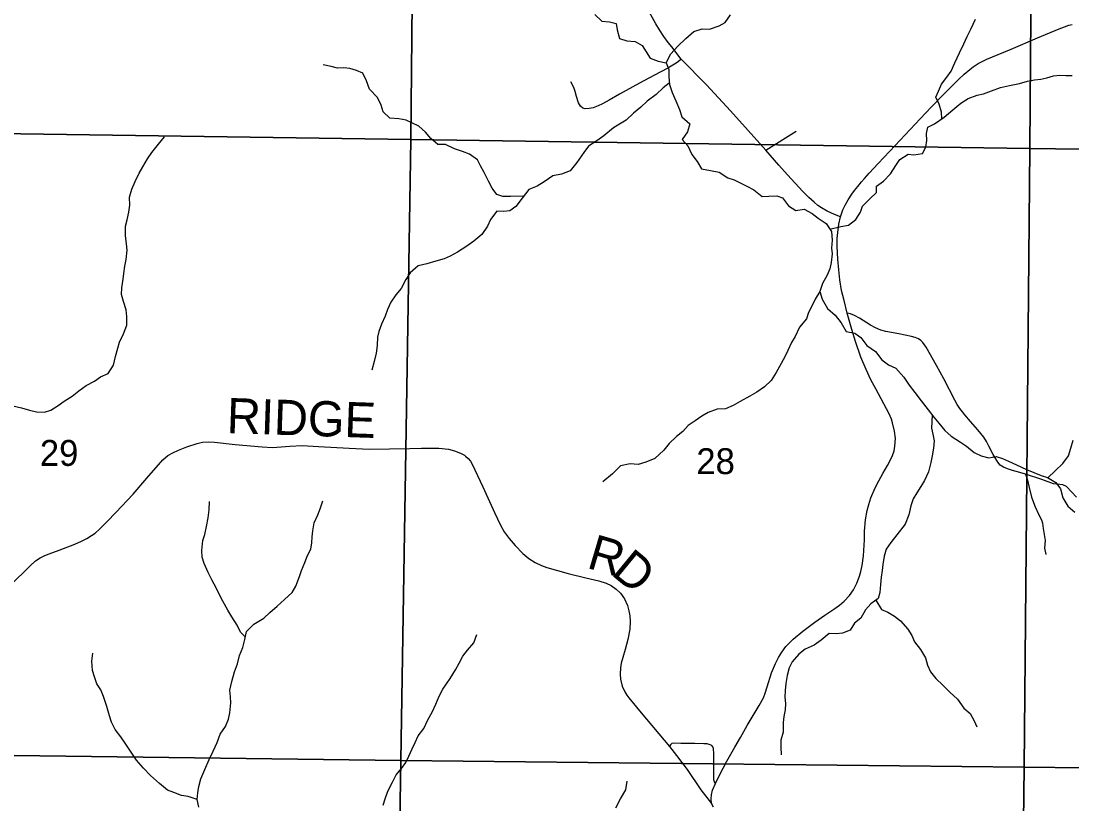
# Model space of a CAD drawing. Extents: x 0 to 191, y 0 to 55.
# Drawn here: x 144.211 to 145.059, y 21.314 to 21.946 of the extents above; entities that cross this region are included whole.
import ezdxf

# ---------------------------------------------------------------- set-up
doc = ezdxf.new("R2010")
doc.units = 0
for name, color, linetype in [('GM_X_Corporation', 7, 'Continuous'), ('GM_X_County_Road', 7, 'Continuous'), ('GM_X_County_Road_Text', 7, 'Continuous'), ('GM_X_Minor_River', 7, 'Continuous'), ('GM_X_Section_Text', 7, 'Continuous'), ('GM_X_State_Route', 7, 'Continuous'), ('GM_X_Township_Road', 7, 'Continuous')]:
    doc.layers.add(name, color=color, linetype=linetype)

msp = doc.modelspace()

# ---------------------------------------------------------------- linework, layer by layer
at = {"layer": 'GM_X_Corporation'}
for points in [[(144.53007, 22.3498), (144.52512, 21.85042), (144.02463, 21.85779), (144.03127, 22.35852)], [(144.53007, 22.3498), (145.02884, 22.34411), (145.02504, 21.84324), (144.52512, 21.85042)], [(145.02884, 22.34411), (145.52915, 22.33635), (145.52496, 21.8368), (145.02504, 21.84324)], [(144.02463, 21.85779), (144.52512, 21.85042), (144.51719, 21.34898), (144.01747, 21.3556)], [(145.02504, 21.84324), (145.0205, 21.34372), (144.51719, 21.34898), (144.52512, 21.85042)], [(145.02504, 21.84324), (145.52496, 21.8368), (145.51832, 21.3384), (145.0205, 21.34372)], [(144.51719, 21.34898), (144.50909, 20.84639), (144.46967, 20.84688), (144.00991, 20.85435), (144.01747, 21.3556)], [(144.51719, 21.34898), (145.0205, 21.34372), (145.01412, 20.83983), (145.00275, 20.8397), (144.50909, 20.84639)], [(145.51832, 21.3384), (145.5104, 20.8362), (145.49144, 20.83655), (145.01412, 20.83983), (145.0205, 21.34372)]]:
    msp.add_lwpolyline(points, close=True, dxfattribs=at)
at = {"layer": 'GM_X_County_Road'}
for points in [[(144.20471, 21.49332), (144.21494, 21.5033), (144.21782, 21.50618), (144.22229, 21.51034), (144.22603, 21.51279), (144.22983, 21.51469), (144.23332, 21.51598), (144.2414, 21.51892), (144.2539, 21.52382), (144.25941, 21.52627), (144.26376, 21.52829), (144.26756, 21.5308), (144.27037, 21.53276), (144.2738, 21.53588), (144.27999, 21.54213), (144.28709, 21.54924), (144.30106, 21.56424), (144.31208, 21.57692), (144.32501, 21.59174), (144.32899, 21.59542), (144.33315, 21.59762), (144.33762, 21.59952), (144.34448, 21.60222), (144.35275, 21.60516), (144.35704, 21.60608), (144.36182, 21.6065), (144.36678, 21.60614), (144.3835, 21.60418), (144.40512, 21.60246), (144.41369, 21.60185), (144.42766, 21.60301), (144.43746, 21.60344), (144.45081, 21.60273), (144.47537, 21.60118), (144.49172, 21.60056), (144.52449, 21.60087), (144.53386, 21.60136), (144.54789, 21.60136), (144.55555, 21.60032), (144.56045, 21.59903), (144.56547, 21.59726), (144.56847, 21.5956), (144.56931, 21.59485)], [(144.56931, 21.59485), (144.57141, 21.59297), (144.57337, 21.59064), (144.57472, 21.58831), (144.58329, 21.57006), (144.59278, 21.54918), (144.59768, 21.53901), (144.60062, 21.53368), (144.60454, 21.52823), (144.60944, 21.52272), (144.61557, 21.51629), (144.62053, 21.51206), (144.62555, 21.50881), (144.63064, 21.50655), (144.63517, 21.50489), (144.6522, 21.49993), (144.66665, 21.49656), (144.677, 21.49417), (144.68282, 21.49221), (144.68711, 21.49025), (144.69115, 21.4875), (144.6944, 21.48413), (144.69776, 21.4796), (144.70009, 21.47415), (144.70132, 21.46992), (144.70199, 21.46594), (144.7023, 21.46141), (144.70193, 21.45522), (144.7004, 21.44677), (144.69832, 21.43856), (144.69636, 21.43225), (144.69513, 21.4276), (144.69446, 21.42392), (144.69415, 21.41884), (144.69458, 21.41486), (144.6958, 21.40916), (144.69801, 21.40438), (144.6996, 21.40169), (144.70119, 21.39961), (144.71124, 21.38742), (144.73403, 21.36048), (144.73984, 21.35305), (144.74837, 21.34179), (144.75947, 21.32544), (144.76801, 21.31447)]]:
    msp.add_lwpolyline(points, dxfattribs=at)
at = {"layer": 'GM_X_Minor_River'}
for points in [[(144.67373, 21.95147), (144.67947, 21.94604), (144.68553, 21.94553), (144.69104, 21.94426), (144.69185, 21.93896), (144.69362, 21.93215), (144.69951, 21.93012), (144.70633, 21.92962), (144.71205, 21.92627), (144.71513, 21.92118), (144.71859, 21.91629), (144.72505, 21.9137), (144.7315, 21.91244), (144.73345, 21.90715), (144.73351, 21.90108), (144.73395, 21.89483), (144.73629, 21.88841), (144.7392, 21.88161), (144.74211, 21.87463), (144.74406, 21.86877), (144.75037, 21.86314), (144.74854, 21.85668), (144.74425, 21.85038), (144.74885, 21.84531), (144.75214, 21.83832), (144.75636, 21.83287), (144.76002, 21.82684), (144.76723, 21.82558), (144.77424, 21.82414), (144.78111, 21.81947), (144.78642, 21.81801), (144.79233, 21.81484), (144.79708, 21.81243), (144.80222, 21.80982), (144.8089, 21.80458), (144.8142, 21.80483), (144.82064, 21.80508), (144.82539, 21.80342), (144.83019, 21.79703), (144.83609, 21.79329), (144.8429, 21.79412), (144.84918, 21.79077), (144.85414, 21.78703), (144.86063, 21.78255), (144.86486, 21.77633), (144.86531, 21.76932), (144.86499, 21.76287), (144.86542, 21.75814), (144.86455, 21.75111), (144.86346, 21.74617), (144.86143, 21.74103), (144.85771, 21.73417), (144.85551, 21.7277)], [(144.73134, 21.91247), (144.73521, 21.91968), (144.74083, 21.92581), (144.74721, 21.93194), (144.75377, 21.93769), (144.76038, 21.93985), (144.76625, 21.93953), (144.77417, 21.94226), (144.77907, 21.94497), (144.78336, 21.95108)], [(144.95404, 21.86731), (144.95362, 21.8726), (144.95185, 21.87903), (144.94914, 21.88469), (144.95117, 21.88945), (144.95376, 21.89517), (144.95806, 21.90071), (144.96142, 21.90567), (144.96457, 21.91234), (144.96827, 21.92053), (144.97161, 21.92777), (144.97439, 21.93368), (144.97736, 21.93958), (144.98106, 21.94777)], [(144.61631, 21.80483), (144.60575, 21.8044), (144.5995, 21.80453), (144.59475, 21.80619), (144.59091, 21.81126), (144.58782, 21.81692), (144.58453, 21.8239), (144.58145, 21.82918), (144.57894, 21.83408), (144.57264, 21.83857), (144.56694, 21.84079), (144.56048, 21.843), (144.55325, 21.84652), (144.547, 21.84646), (144.54146, 21.85133), (144.53705, 21.85641), (144.5317, 21.86128), (144.52619, 21.86388), (144.52143, 21.8661), (144.51555, 21.86718), (144.50835, 21.86786), (144.5028, 21.87293), (144.50124, 21.87822), (144.49833, 21.88445), (144.49182, 21.8912), (144.48949, 21.89782), (144.48658, 21.90404), (144.48126, 21.90626), (144.47613, 21.90792), (144.4712, 21.90824), (144.46609, 21.90819), (144.46096, 21.90947), (144.45451, 21.91091)], [(144.86361, 21.77816), (144.87239, 21.7802), (144.87863, 21.7814), (144.88445, 21.78601), (144.88817, 21.79174), (144.89002, 21.79669), (144.89583, 21.80262), (144.90127, 21.80761), (144.90121, 21.81273), (144.90685, 21.81696), (144.91247, 21.8227), (144.91676, 21.82957), (144.92012, 21.83434), (144.9267, 21.83858), (144.93144, 21.83806), (144.93843, 21.83908), (144.94103, 21.84441), (144.94173, 21.84973), (144.94168, 21.85523), (144.94276, 21.86055), (144.94803, 21.86326), (144.95574, 21.86845), (144.96287, 21.8744), (144.96926, 21.87978), (144.97509, 21.88363), (144.98244, 21.88617), (144.98755, 21.88736), (144.99415, 21.8897), (145.00131, 21.89262), (145.00868, 21.89421), (145.01662, 21.89562), (145.02322, 21.89758), (145.0287, 21.89858), (145.03381, 21.8992), (145.03872, 21.90039), (145.04401, 21.90196), (145.0493, 21.90239), (145.05404, 21.90225), (145.05915, 21.90211)], [(144.73387, 21.89605), (144.72905, 21.89231), (144.72324, 21.88695), (144.7161, 21.88138), (144.71085, 21.87658), (144.70503, 21.87178), (144.69922, 21.86622), (144.69376, 21.86276), (144.68887, 21.85986), (144.68117, 21.85353), (144.67534, 21.84948), (144.66876, 21.84506), (144.66484, 21.8399), (144.65924, 21.83188), (144.65382, 21.82518), (144.64684, 21.82246), (144.63985, 21.82125), (144.63289, 21.81625), (144.62725, 21.81278), (144.62046, 21.81024), (144.61504, 21.80317), (144.60999, 21.79648), (144.60511, 21.79302), (144.6, 21.7924), (144.5947, 21.79272), (144.58946, 21.78603), (144.58706, 21.78051), (144.58258, 21.77383), (144.57601, 21.76845), (144.57037, 21.76441), (144.56304, 21.75959), (144.55701, 21.75631), (144.55211, 21.75417), (144.54531, 21.75221), (144.53814, 21.75005), (144.53115, 21.74846), (144.52477, 21.74289), (144.52123, 21.73736), (144.51751, 21.7303), (144.51302, 21.72495), (144.50911, 21.71903), (144.50652, 21.71312), (144.50449, 21.70779), (144.50153, 21.70132), (144.49931, 21.6956), (144.49841, 21.69086), (144.49811, 21.68403), (144.49722, 21.67795), (144.49578, 21.67111), (144.49376, 21.66426)], [(144.29536, 21.75358), (144.29623, 21.76117), (144.2958, 21.76629), (144.29497, 21.7731), (144.29489, 21.7805), (144.29617, 21.78563), (144.29762, 21.79171), (144.29832, 21.79741), (144.29807, 21.80385), (144.29989, 21.81051), (144.30267, 21.81661), (144.30601, 21.82328), (144.30899, 21.82843), (144.31271, 21.83491), (144.31625, 21.84007), (144.32148, 21.84676), (144.32635, 21.85269)], [(144.20397, 21.63544), (144.21099, 21.6338), (144.21726, 21.63197), (144.22314, 21.63071), (144.22959, 21.6304), (144.23468, 21.63197), (144.24051, 21.63563), (144.2454, 21.6391), (144.2518, 21.64334), (144.25725, 21.64756), (144.26307, 21.6518), (144.26985, 21.65547), (144.27474, 21.65875), (144.28077, 21.66165), (144.28525, 21.66815), (144.28688, 21.67537), (144.28871, 21.68203), (144.28998, 21.68697), (144.29332, 21.69345), (144.2959, 21.70049), (144.29602, 21.70751), (144.29539, 21.713), (144.29324, 21.71981), (144.29167, 21.72529), (144.2918, 21.73079), (144.29306, 21.73763), (144.29358, 21.74237), (144.29447, 21.74826), (144.29536, 21.75358)], [(144.85551, 21.7277), (144.85178, 21.72159), (144.84937, 21.71645), (144.8464, 21.71073), (144.84456, 21.70578), (144.83895, 21.6989), (144.83543, 21.69147), (144.83245, 21.6867), (144.82948, 21.68022), (144.82727, 21.67508), (144.82299, 21.66726), (144.8202, 21.6623), (144.8161, 21.65582), (144.81066, 21.65083), (144.80465, 21.64641), (144.79881, 21.64332), (144.79109, 21.63907), (144.78544, 21.63578), (144.77941, 21.63307), (144.7726, 21.63262), (144.76524, 21.63008), (144.76016, 21.62699), (144.7549, 21.62334), (144.74907, 21.61949), (144.74476, 21.6147), (144.73969, 21.61067), (144.73369, 21.60492), (144.72958, 21.59957), (144.72227, 21.59286), (144.71491, 21.58994), (144.70868, 21.58817), (144.70224, 21.58867), (144.6945, 21.58688), (144.68812, 21.58056), (144.68024, 21.57403)], [(144.85551, 21.7277), (144.85746, 21.72146), (144.86151, 21.71411), (144.86782, 21.70867), (144.8728, 21.70247), (144.87666, 21.69549), (144.88368, 21.69405), (144.88845, 21.69068), (144.89344, 21.68429), (144.90049, 21.67943), (144.90548, 21.67265), (144.91083, 21.66854), (144.91673, 21.66575), (144.92324, 21.65861), (144.92766, 21.65202), (144.93226, 21.64619), (144.93725, 21.63942), (144.94301, 21.63227), (144.94742, 21.62625), (144.95145, 21.62136), (144.95624, 21.61553), (144.96159, 21.61103), (144.96902, 21.60618), (144.97398, 21.603), (144.98009, 21.59776), (144.9858, 21.59516), (144.99187, 21.59333), (144.99792, 21.59453), (145.00286, 21.59287), (145.0078, 21.59083), (145.01427, 21.58768), (145.02226, 21.58415), (145.03424, 21.57916), (145.03918, 21.5775), (145.04603, 21.57359), (145.04987, 21.56832), (145.05165, 21.56113), (145.05569, 21.55454), (145.06142, 21.54966)], [(144.94627, 21.62781), (144.94562, 21.61751), (144.94662, 21.61259), (144.94781, 21.6071), (144.9473, 21.60122), (144.94623, 21.59495), (144.94495, 21.58982), (144.94314, 21.58221), (144.93999, 21.57517), (144.93701, 21.5704), (144.93366, 21.56524), (144.93087, 21.56028), (144.92903, 21.55477), (144.92721, 21.54735), (144.92426, 21.53993), (144.91772, 21.53133), (144.91286, 21.52502), (144.90913, 21.51968), (144.90729, 21.51397), (144.90642, 21.50733), (144.9059, 21.50258), (144.90501, 21.49707), (144.9045, 21.49119), (144.90399, 21.48474), (144.90253, 21.47998), (144.89652, 21.47556), (144.8924, 21.47059), (144.88849, 21.46391), (144.88342, 21.45988), (144.88007, 21.45435), (144.87366, 21.45182), (144.86874, 21.45139), (144.86287, 21.45152), (144.85649, 21.44614), (144.85085, 21.4421), (144.84369, 21.43899), (144.83843, 21.43496), (144.833, 21.42865), (144.83078, 21.42388), (144.82895, 21.41761), (144.82788, 21.41134), (144.82737, 21.40546), (144.82723, 21.40015), (144.82766, 21.39503), (144.82734, 21.38991), (144.82626, 21.38459), (144.82574, 21.37984), (144.82582, 21.37207), (144.82399, 21.3656), (144.82386, 21.35991), (144.82411, 21.35366)], [(145.03955, 21.57728), (145.04556, 21.58287), (145.05156, 21.58881), (145.05623, 21.59512), (145.05806, 21.6012), (145.05989, 21.60767)], [(144.35422, 21.31126), (144.35283, 21.3175), (144.35335, 21.32282), (144.35405, 21.32794), (144.35569, 21.33422), (144.35883, 21.34183), (144.36235, 21.34983), (144.36569, 21.35651), (144.36903, 21.36356), (144.37123, 21.37022), (144.37571, 21.37652), (144.37811, 21.38242), (144.37919, 21.38756), (144.37987, 21.39553), (144.37963, 21.40046), (144.3792, 21.40576), (144.38064, 21.41279), (144.38302, 21.42078), (144.38542, 21.42725), (144.38705, 21.4339), (144.38964, 21.44038), (144.39127, 21.44684), (144.39254, 21.45311), (144.39853, 21.45924), (144.40663, 21.46388), (144.4115, 21.46848), (144.41732, 21.47366), (144.42313, 21.47903), (144.42951, 21.48479), (144.4323, 21.48975), (144.43544, 21.49774), (144.4371, 21.5025), (144.43968, 21.50897), (144.4419, 21.5145), (144.44449, 21.51983), (144.44539, 21.52477), (144.44553, 21.5297), (144.44605, 21.53445), (144.44712, 21.54091), (144.45008, 21.54738), (144.45212, 21.55215), (144.45413, 21.5588)], [(144.39164, 21.44865), (144.38762, 21.45268), (144.3851, 21.45835), (144.38067, 21.46494), (144.37759, 21.4704), (144.37219, 21.48021), (144.36832, 21.48794), (144.36446, 21.49491), (144.36156, 21.50095), (144.35846, 21.50812), (144.35689, 21.51323), (144.35646, 21.51872), (144.35732, 21.5267), (144.35898, 21.53145), (144.36042, 21.5381), (144.36168, 21.54513), (144.36256, 21.55159), (144.36268, 21.55823)], [(144.90059, 21.47856), (144.90527, 21.47091), (144.91041, 21.46888), (144.91574, 21.46571), (144.92051, 21.46196), (144.92645, 21.4552), (144.92972, 21.44992), (144.93185, 21.44501), (144.93665, 21.4388), (144.9407, 21.43202), (144.94227, 21.42597), (144.94479, 21.42069), (144.94901, 21.41523), (144.95474, 21.40998), (144.96048, 21.40416), (144.9666, 21.39853), (144.97178, 21.39119), (144.97694, 21.38688), (144.98003, 21.38104), (144.98216, 21.37613)], [(144.50303, 21.313), (144.50449, 21.31813), (144.5067, 21.32441), (144.51041, 21.33166), (144.51338, 21.33757), (144.51768, 21.34273), (144.52123, 21.34751), (144.52364, 21.35265), (144.52623, 21.35837), (144.52883, 21.36352), (144.53124, 21.36885), (144.53572, 21.37496), (144.53906, 21.38183), (144.5424, 21.38812), (144.54556, 21.3946), (144.54814, 21.40088), (144.55111, 21.40679), (144.5569, 21.41519), (144.56118, 21.42225), (144.56415, 21.42759), (144.56731, 21.43331), (144.57105, 21.43828), (144.5761, 21.44402), (144.57849, 21.45088)], [(144.35283, 21.3175), (144.34542, 21.31989), (144.34011, 21.32078), (144.33403, 21.32318), (144.3289, 21.32502), (144.32221, 21.33045), (144.31495, 21.33701), (144.3094, 21.34283), (144.30384, 21.34941), (144.29904, 21.35657), (144.29462, 21.36297), (144.29115, 21.36824), (144.28655, 21.37407), (144.28346, 21.37992), (144.28208, 21.38502), (144.27992, 21.39258), (144.27719, 21.40071), (144.27486, 21.40618), (144.27178, 21.41108), (144.26983, 21.41656), (144.26826, 21.42166), (144.26781, 21.42924), (144.2685, 21.4357)], [(144.69088, 21.31096), (144.6944, 21.3182), (144.69887, 21.32526), (144.69994, 21.33229)]]:
    msp.add_lwpolyline(points, dxfattribs=at)
at = {"layer": 'GM_X_State_Route'}
for points in [[(144.87217, 21.7881), (144.86717, 21.79004), (144.86133, 21.79255), (144.85666, 21.79527), (144.8539, 21.79731), (144.85083, 21.79979), (144.84667, 21.80354), (144.84168, 21.80861), (144.82933, 21.82204), (144.82246, 21.82967), (144.81188, 21.84196), (144.7977, 21.8578), (144.78328, 21.87364), (144.76401, 21.89451), (144.74356, 21.91546), (144.73587, 21.92536), (144.7331, 21.92871), (144.72955, 21.93365), (144.72604, 21.93899), (144.72314, 21.94396), (144.71776, 21.95367)], [(144.87217, 21.7881), (144.87409, 21.79384), (144.87587, 21.79751), (144.8782, 21.80174), (144.88136, 21.80628), (144.88353, 21.80935), (144.8861, 21.81259), (144.88906, 21.81622), (144.8915, 21.81907), (144.89522, 21.82325), (144.9026, 21.83119), (144.91634, 21.84571), (144.93647, 21.86715), (144.94555, 21.87675), (144.95552, 21.88719), (144.96746, 21.89897), (144.97204, 21.90324), (144.97652, 21.90712), (144.97915, 21.9092), (144.98321, 21.91176), (144.98649, 21.91354), (144.99036, 21.9154), (145.00982, 21.92341), (145.0313, 21.93257), (145.04875, 21.93987), (145.05309, 21.94149), (145.05657, 21.94271), (145.05917, 21.94346)], [(144.76962, 21.31151), (144.76801, 21.31447), (144.76767, 21.31819), (144.76788, 21.32123), (144.76886, 21.32513), (144.77116, 21.33053), (144.77441, 21.33733), (144.78035, 21.34843), (144.78688, 21.35971), (144.79141, 21.36775), (144.79686, 21.37726), (144.80656, 21.39352), (144.80989, 21.39962), (144.81137, 21.40332), (144.81303, 21.40867), (144.81654, 21.41985), (144.81959, 21.42734), (144.82208, 21.43223), (144.82485, 21.43667), (144.82799, 21.44101), (144.83381, 21.4471), (144.84176, 21.45357), (144.85137, 21.46087), (144.85959, 21.46641), (144.86744, 21.47168), (144.87146, 21.47451), (144.87513, 21.47763), (144.8793, 21.48221), (144.88256, 21.487), (144.88527, 21.49214), (144.88749, 21.49797), (144.88867, 21.50172), (144.88971, 21.50657), (144.89068, 21.51428), (144.89144, 21.52732), (144.89158, 21.53427), (144.89228, 21.5435), (144.89359, 21.55092), (144.89491, 21.55564), (144.89672, 21.56119), (144.90012, 21.56924), (144.90317, 21.575), (144.90643, 21.58083), (144.91018, 21.58722), (144.91386, 21.59451), (144.91539, 21.59902), (144.91601, 21.60276), (144.9165, 21.60901), (144.91566, 21.61512), (144.91421, 21.62164), (144.91324, 21.62469), (144.91136, 21.62893), (144.9006, 21.64919), (144.89672, 21.65655), (144.89276, 21.66488), (144.88867, 21.67473), (144.88416, 21.6875), (144.88124, 21.69708), (144.87757, 21.71018), (144.87496, 21.72045), (144.87307, 21.72862), (144.87173, 21.73731), (144.87074, 21.74536), (144.86991, 21.754), (144.86948, 21.76427), (144.86951, 21.77063), (144.86987, 21.77544), (144.87078, 21.78211), (144.87217, 21.7881)]]:
    msp.add_lwpolyline(points, dxfattribs=at)
at = {"layer": 'GM_X_Township_Road'}
msp.add_line((144.81188, 21.84196), (144.83632, 21.85736), dxfattribs=at)
for points in [[(144.74356, 21.91546), (144.74146, 21.9135), (144.7395, 21.91203), (144.73277, 21.90815), (144.72706, 21.90513), (144.72147, 21.90228), (144.70989, 21.89608), (144.69365, 21.88706), (144.68525, 21.88214), (144.67991, 21.87919), (144.67648, 21.8776), (144.67244, 21.87609), (144.66926, 21.87544), (144.66604, 21.87532), (144.66416, 21.87585), (144.66229, 21.87732), (144.66053, 21.88017), (144.65911, 21.88523), (144.65796, 21.88935), (144.65678, 21.89261), (144.6545, 21.89714)], [(145.06265, 21.56166), (145.05854, 21.56608), (145.05447, 21.57027), (145.05159, 21.57177), (145.04413, 21.57256), (145.03477, 21.57607), (145.02155, 21.58018), (145.01681, 21.5816), (145.01101, 21.58318), (145.0069, 21.58452), (145.00386, 21.58586), (145.00098, 21.58764), (144.99905, 21.59005), (144.99537, 21.59609), (144.99202, 21.60292), (144.99004, 21.60651), (144.98775, 21.6101), (144.9829, 21.61599), (144.97717, 21.62266), (144.97256, 21.62807), (144.97056, 21.63063), (144.96857, 21.6332), (144.96632, 21.63663), (144.96446, 21.64007), (144.95566, 21.65716), (144.94954, 21.6681), (144.94141, 21.68271), (144.93864, 21.68646), (144.9371, 21.68815), (144.93501, 21.6895), (144.93237, 21.69068), (144.92952, 21.69139), (144.91922, 21.69348), (144.90876, 21.69538), (144.90465, 21.69656), (144.90039, 21.6983), (144.89636, 21.70059), (144.88736, 21.70612), (144.88353, 21.70841), (144.88029, 21.70963), (144.87757, 21.71018)], [(145.02155, 21.58018), (145.02321, 21.57536), (145.02443, 21.56956), (145.0264, 21.5617), (145.02916, 21.554), (145.03229, 21.54754), (145.0344, 21.54351), (145.03521, 21.54068), (145.03582, 21.53635), (145.03733, 21.52676), (145.03692, 21.52051), (145.03783, 21.51537)], [(144.77116, 21.33053), (144.77031, 21.33181), (144.76989, 21.33353), (144.76986, 21.33565), (144.76982, 21.33963), (144.76982, 21.34968), (144.76979, 21.35455), (144.7695, 21.35868), (144.76901, 21.36005), (144.76813, 21.36107), (144.76696, 21.3617), (144.76446, 21.36241), (144.76172, 21.36246), (144.75445, 21.36266), (144.7475, 21.3627), (144.7432, 21.3628), (144.73805, 21.36319), (144.73607, 21.3628), (144.73487, 21.36178), (144.73403, 21.36048)]]:
    msp.add_lwpolyline(points, dxfattribs=at)

# ---------------------------------------------------------------- texts
at = {"layer": 'GM_X_County_Road_Text'}
for s, height, rotation, p in [('RIDGE', 0.028409, 358.06989, (144.37636, 21.6135)), ('R', 0.02841, 343.53403, (144.66642, 21.50484)), ('D', 0.02841, 320.53118, (144.68615, 21.49963))]:
    msp.add_text(s, height=height, rotation=rotation, dxfattribs=at).set_placement(p)
at = {"layer": 'GM_X_Section_Text'}
for s, p in [('29', (144.22574, 21.58695)), ('28', (144.75574, 21.58029))]:
    msp.add_text(s, height=0.020928, rotation=0.00001, dxfattribs=at).set_placement(p)

doc.saveas('drawing.dxf')
